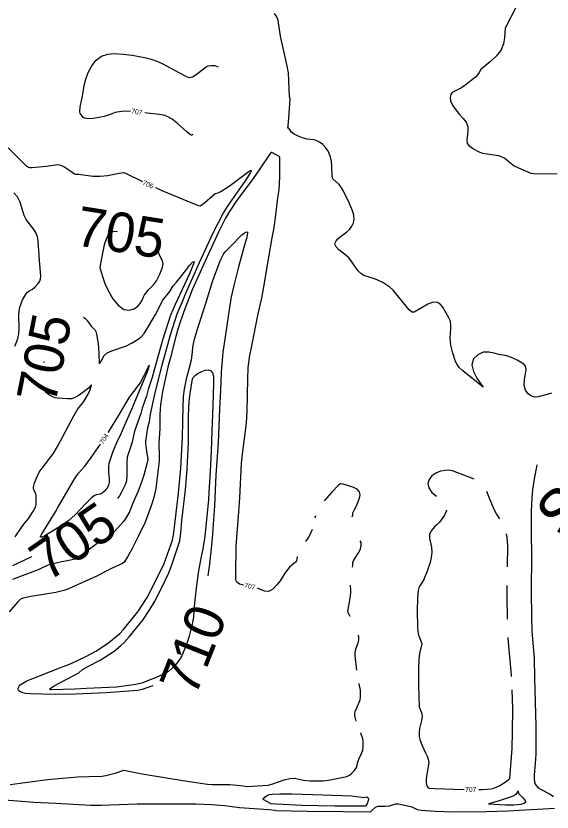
# Model space of a CAD drawing. Extents: x -291892836 to 2945206, y -477993085 to 1832792.
# Drawn here: x 1853110 to 1853557, y 543886 to 544550 of the extents above; entities that cross this region are included whole.
import ezdxf

# ---------------------------------------------------------------- set-up
doc = ezdxf.new("R2010")
doc.units = 0
for name, color, linetype in [('DT_X_Contour_Minor', 7, 'Continuous'), ('DT_X_Terrain_Ground_Line', 7, 'Continuous'), ('Level 19', 7, 'Continuous'), ('Level 40', 7, 'Continuous')]:
    doc.layers.add(name, color=color, linetype=linetype)

msp = doc.modelspace()

# ---------------------------------------------------------------- linework, layer by layer
at = {"layer": 'DT_X_Contour_Minor'}
for points in [[(1853527.91, 544558.38), (1853518.04, 544539.32), (1853517.57, 544531.29), (1853516.58, 544526.19), (1853514.36, 544520.86), (1853510.64, 544516.01), (1853506.24, 544511.89), (1853497.85, 544504.8), (1853496.27, 544502.33), (1853495.28, 544500.77), (1853493.28, 544498.58), (1853489.84, 544495.61), (1853485.63, 544492.42), (1853481.53, 544489.7), (1853474.01, 544485.72), (1853472.7, 544484.1), (1853472.11, 544481.83), (1853472.58, 544478.87), (1853474.29, 544475.25), (1853476.91, 544471.31), (1853479.98, 544467.5), (1853483.03, 544464.12), (1853485.55, 544460.9), (1853486.99, 544457.43), (1853487.08, 544453.47), (1853486.04, 544445.92), (1853486.5, 544443.34), (1853487.75, 544441.5), (1853491.55, 544438.72), (1853495.55, 544436.49), (1853499.14, 544435.22), (1853505, 544434.4), (1853512.47, 544433.19), (1853515.42, 544432.16), (1853517.78, 544430.88), (1853521.52, 544427.9), (1853525.72, 544424.72), (1853531.64, 544421.71), (1853539.6, 544418.48), (1853542.13, 544418.07), (1853553.3, 544417.98), (1853561.35, 544418.29)], [(1853338.66, 544480.32), (1853338.27, 544482.4), (1853337.99, 544488.69), (1853337.45, 544502.27), (1853336.02, 544508.97), (1853330.71, 544532.58), (1853328.66, 544545.87), (1853327.49, 544548.76), (1853325.55, 544551.53)], [(1853205.53, 544470.17), (1853198.01, 544469.81), (1853192.77, 544469.08), (1853188.62, 544467.49), (1853183.48, 544465.84), (1853177.64, 544464.51), (1853172.67, 544463.89), (1853169.23, 544463.93), (1853167.02, 544464.42), (1853166.15, 544464.99), (1853164.61, 544466.8), (1853163.68, 544468.21), (1853163.29, 544469.92), (1853163.58, 544473.51), (1853164.96, 544480.22), (1853165.56, 544482.61), (1853166.99, 544491.44), (1853168.26, 544496.74), (1853170.26, 544502.44), (1853173.18, 544507.94), (1853176.95, 544512.67), (1853181.47, 544516.05), (1853186.56, 544517.73), (1853191.67, 544518.14), (1853199.78, 544517.69), (1853206.81, 544516.83), (1853217.29, 544514.93), (1853222.73, 544513.54), (1853227.48, 544511.87), (1853231.84, 544509.89), (1853245.93, 544502.4), (1853252.8, 544498.73), (1853255, 544498.23), (1853257.31, 544498.93), (1853260.27, 544500.88), (1853268.55, 544507.13), (1853270.46, 544507.85), (1853272.81, 544508.21), (1853275.98, 544508.3), (1853278.56, 544507.24)], [(1853556.78, 544235.05), (1853552.13, 544233.7), (1853545.5, 544231.88), (1853542.66, 544231.78), (1853539.95, 544232.58), (1853537.32, 544234.46), (1853535.17, 544237.41), (1853534.03, 544241.35), (1853534.19, 544246.05), (1853535.55, 544254.82), (1853535.15, 544257.46), (1853533.72, 544259.2), (1853528.08, 544262.51), (1853524.49, 544264.34), (1853521.08, 544265.74), (1853518.21, 544266.42), (1853512.53, 544267.33), (1853508.82, 544268.4), (1853504.51, 544269.3), (1853499.86, 544269.12), (1853495.27, 544267.14), (1853491.7, 544263.54), (1853490.26, 544258.7), (1853491.61, 544253.1), (1853494.59, 544247.66), (1853499.82, 544240.07), (1853482.79, 544253.7), (1853479.77, 544256.54), (1853477.97, 544258.88), (1853476.76, 544261.45), (1853474.51, 544268.53), (1853472.83, 544275.19), (1853472.4, 544278.04), (1853472.31, 544281.17), (1853472.84, 544288.89), (1853472.79, 544292.55), (1853472.15, 544295.51), (1853471.08, 544297.92), (1853465.97, 544306.69), (1853464.12, 544308.94), (1853461.6, 544310.56), (1853458.12, 544310.79), (1853453.61, 544309.18), (1853448.85, 544306.55), (1853442.18, 544302.52), (1853440.28, 544302.56), (1853438.13, 544304.47), (1853424.7, 544321.05), (1853421.99, 544323.41), (1853415.92, 544327.31), (1853412.42, 544329.11), (1853408.97, 544330.5), (1853400.19, 544333.05), (1853397.63, 544334.86), (1853395.27, 544337.28), (1853391.37, 544342.77), (1853389.62, 544345.42), (1853387.69, 544347.85), (1853385.41, 544349.96), (1853379.29, 544354.69), (1853377.19, 544356.98), (1853376.43, 544358.03), (1853376.01, 544359.15), (1853376.14, 544360.47), (1853377.01, 544362.05), (1853378.55, 544363.82), (1853380.66, 544365.66), (1853385.83, 544369.4), (1853388.28, 544371.59), (1853390.26, 544374.16), (1853391.58, 544377.08), (1853392.1, 544380.24), (1853391.75, 544383.56), (1853390.75, 544386.96), (1853387.91, 544393.62), (1853383.2, 544403.35), (1853381.5, 544406.38), (1853379.64, 544408.9), (1853374.4, 544413.69), (1853373.84, 544415.58), (1853373.59, 544424.44), (1853373.08, 544428.18), (1853372.33, 544431.73), (1853371.36, 544434.81), (1853370.06, 544437.49), (1853368.26, 544439.96), (1853365.89, 544442.31), (1853363.21, 544444.34), (1853360.56, 544445.73), (1853358.17, 544446.32), (1853352.77, 544446.92), (1853349.1, 544447.9), (1853345.27, 544449.35), (1853342.03, 544451.02), (1853339.96, 544452.67), (1853338.31, 544455.19), (1853337.66, 544455.98), (1853336.81, 544455.94), (1853336.93, 544458.07), (1853337.99, 544468.31), (1853338.66, 544480.32)], [(1853257.32, 544450.93), (1853256.98, 544450.17), (1853256.02, 544450.17), (1853255.53, 544450.4), (1853252.43, 544453.04), (1853244.53, 544460.15), (1853240.26, 544463.5), (1853236.78, 544465.53), (1853234.18, 544466.49), (1853229.75, 544467.4), (1853219.3, 544468.43), (1853217.45, 544468.69)], [(1853103.41, 544439.47), (1853112.1, 544431.06), (1853118.06, 544425.16), (1853120.42, 544423.39), (1853121.45, 544423.18), (1853123.63, 544423.2)], [(1853299.85, 544074.89), (1853296.54, 544075.71), (1853294.36, 544077.32), (1853293.51, 544079.25), (1853293.34, 544083.41), (1853293.76, 544107.33), (1853295.84, 544136.04), (1853296.65, 544147.68), (1853298.13, 544176.62), (1853298.83, 544184.27), (1853302.41, 544210.14), (1853302.73, 544219.64), (1853303.28, 544246.9), (1853303.57, 544255.95), (1853304.75, 544265.19), (1853306.63, 544274.52), (1853312.13, 544301.1), (1853314.96, 544314.38), (1853317.5, 544328.3), (1853319.25, 544338.59), (1853323.77, 544364.67), (1853325, 544371.42), (1853326.65, 544383.5), (1853328.32, 544397.87), (1853329.58, 544404.63), (1853330.08, 544415.32), (1853330.13, 544432.02), (1853323.51, 544435.72), (1853322.96, 544435.65), (1853321.62, 544434.03), (1853313.88, 544423.03), (1853307.18, 544413.28), (1853294.5, 544396.26), (1853287.44, 544385.59), (1853284.87, 544381.02), (1853278.85, 544369.16), (1853267.44, 544344.56), (1853256.96, 544321.18), (1853249.98, 544303.1), (1853245.4, 544289.17), (1853243.36, 544282.25), (1853238.92, 544264.79), (1853236.57, 544256.79), (1853232.24, 544236.32), (1853230.64, 544225.27), (1853229.9, 544217.58), (1853229.98, 544210.33), (1853229.98, 544205.46), (1853229.29, 544193.25), (1853229.51, 544182.62), (1853229.53, 544178.43), (1853228.03, 544167.1), (1853226.61, 544155.67), (1853225.07, 544148.14), (1853222.82, 544141.15), (1853217.86, 544127.37), (1853212.03, 544115.64), (1853206.76, 544105.05), (1853203.12, 544098.64), (1853200.45, 544094.5), (1853198.79, 544093.05), (1853196.39, 544091.78), (1853190.16, 544089.2), (1853183.53, 544085.74), (1853177.51, 544082.5), (1853167.95, 544078.15), (1853153.31, 544071.75), (1853149.96, 544070.54), (1853143.14, 544068.9), (1853122.49, 544065.44), (1853115.93, 544064.14), (1853113.87, 544063.14), (1853111.25, 544060.89), (1853104.42, 544052.64)], [(1853123.63, 544423.2), (1853135.3, 544424.4), (1853144.78, 544425.63), (1853147.25, 544425.27), (1853149.99, 544424.09), (1853154.94, 544420.8), (1853158.73, 544418.01), (1853160.03, 544417.73), (1853162.19, 544417.61), (1853174.2, 544416.01), (1853180.23, 544415.86), (1853186.37, 544416.46), (1853196.16, 544418.44), (1853200.11, 544419.06), (1853201.79, 544418.31), (1853215.46, 544411.43)], [(1853226.35, 544406.39), (1853231.65, 544404.09), (1853257.39, 544393.52), (1853262.22, 544391.53), (1853263.63, 544391.37), (1853264.57, 544391.67), (1853267.46, 544394.08), (1853276.1, 544401.55), (1853277.37, 544401.77), (1853278.66, 544401.97), (1853280.98, 544403.18), (1853287.91, 544407.57), (1853304.51, 544420.25), (1853306.13, 544420.89), (1853305.63, 544419.16), (1853301.7, 544412.89), (1853286.3, 544390.67), (1853283.24, 544385.74), (1853274.29, 544368.32), (1853262.92, 544343.74), (1853251.43, 544318.1), (1853248.54, 544311.14), (1853244.31, 544301.01), (1853238.59, 544283.33), (1853231.42, 544257.38), (1853225.6, 544234.09), (1853221.88, 544217.5), (1853221.12, 544211.22), (1853219.77, 544206.1), (1853218.15, 544194.95), (1853218.04, 544193.09), (1853218.56, 544188.56), (1853220.03, 544179.72), (1853219.2, 544176.21), (1853216.7, 544166.79), (1853215.09, 544161.58), (1853211.85, 544153.46), (1853207.53, 544143.36), (1853204.58, 544135.97), (1853201.66, 544130.95), (1853199.65, 544128.05), (1853195.08, 544122.65), (1853188.68, 544115.72), (1853186.65, 544114.1), (1853178.62, 544110.17), (1853174.62, 544107.5), (1853161.52, 544097.71), (1853159.39, 544096.75), (1853154.02, 544095.6), (1853146.78, 544094.2), (1853136.75, 544091.58), (1853132.5, 544089.63), (1853128.37, 544087.69), (1853117.29, 544083.7), (1853107.02, 544079.68)], [(1853109.13, 544274.21), (1853111.24, 544279.54), (1853112.33, 544284.6), (1853112.6, 544289.23), (1853112.28, 544300.34), (1853112.55, 544303.54), (1853113.21, 544306.76), (1853114.19, 544309.9), (1853115.39, 544312.77), (1853117.92, 544317.14), (1853119.62, 544319.29), (1853120.73, 544320.02), (1853123.64, 544321.78), (1853125.91, 544323.82), (1853128.54, 544326.61), (1853129.77, 544328.33), (1853130.56, 544330.29), (1853130.73, 544332.61), (1853129.56, 544345.6), (1853128.59, 544361.98), (1853127.99, 544365.36), (1853126.86, 544368.34), (1853125.05, 544371.34), (1853121.14, 544376.36), (1853118.37, 544379.75), (1853116.71, 544383.27), (1853113.42, 544394.33), (1853111.24, 544398.64), (1853108.12, 544402.19)], [(1853224.06, 543990.98), (1853220.94, 543990.03), (1853215.39, 543987.97), (1853211.62, 543987.26), (1853185.1, 543985.31), (1853159.97, 543984.05), (1853142.77, 543983.82), (1853122.13, 543984.28), (1853117.92, 543984.75), (1853115.77, 543985.28), (1853113.86, 543986.02), (1853112.5, 543986.92), (1853111.91, 543987.93), (1853111.91, 543988.96), (1853112.6, 543990.64), (1853113.42, 543991.82), (1853118.93, 543995.16), (1853121.86, 543996.4), (1853146.71, 544006.13), (1853155.98, 544009.64), (1853168.87, 544015.88), (1853176.55, 544019.99), (1853184.76, 544025.1), (1853187.42, 544027.02), (1853196.5, 544034.67), (1853199.36, 544037.72), (1853211.7, 544052.81), (1853219.42, 544064.69), (1853223.08, 544071.51), (1853233.6, 544093.01), (1853240.45, 544112.39), (1853241.54, 544116.84), (1853242.18, 544123.23), (1853243.11, 544130.5), (1853245.57, 544151.53), (1853247.52, 544172.6), (1853248.8, 544198.25), (1853249.1, 544211.2), (1853249.44, 544223.62), (1853249.76, 544232.19), (1853250.6, 544238.51), (1853252.42, 544248.14), (1853254.4, 544255.32), (1853256.45, 544262.95), (1853257.17, 544269.18), (1853257.6, 544273.45), (1853258.01, 544276.07), (1853258.85, 544279.97), (1853261.05, 544287.58), (1853268.93, 544311.86), (1853274.04, 544328.25), (1853280.3, 544345.4), (1853283.1, 544350.99), (1853284.43, 544352.81), (1853288.91, 544357.29), (1853298.37, 544366.95), (1853300.26, 544368.38), (1853302.33, 544369.48), (1853303.04, 544369.39), (1853303.24, 544368.51), (1853302.59, 544365.08), (1853300.05, 544356.48), (1853295.52, 544340.24), (1853291.66, 544324.79), (1853289.65, 544315.31), (1853287.41, 544300.85), (1853284.27, 544279.93), (1853282.66, 544269.28), (1853281.18, 544252.34), (1853280.56, 544237.59), (1853279.82, 544221.69), (1853278.73, 544193.5), (1853276.78, 544166.91), (1853275.61, 544140.97), (1853273.65, 544113.75), (1853271.52, 544092.59), (1853269.92, 544082.6)], [(1853194.57, 544369.57), (1853192.39, 544369.91), (1853189.27, 544369.33), (1853186.9, 544367.15), (1853185.12, 544363.5), (1853183.68, 544358.67), (1853181.35, 544347.63), (1853180.04, 544339.87), (1853182.19, 544332.34), (1853184.19, 544326.56), (1853187.05, 544320.08), (1853190.81, 544313.69), (1853195.2, 544308.31), (1853199.86, 544304.92), (1853204.4, 544304.13), (1853208.46, 544305.3), (1853211.64, 544307.47), (1853213.69, 544309.79), (1853214.88, 544311.98), (1853216.26, 544315.48), (1853217.12, 544316.97), (1853220.4, 544320.85), (1853224.64, 544325.47), (1853227.12, 544328.84), (1853230.06, 544334.35), (1853231.24, 544336.97), (1853232.29, 544339.99), (1853232.7, 544342.9), (1853232.14, 544345.33), (1853229.72, 544349.99), (1853228.83, 544352.9), (1853228.29, 544355.83), (1853227.8, 544360), (1853228.17, 544363.35), (1853228.05, 544365.49), (1853227.24, 544367.21), (1853225.45, 544367.99), (1853222.98, 544368.05), (1853214.8, 544367.55), (1853212.48, 544367.61)], [(1853166.29, 544298.4), (1853167.56, 544297.55), (1853169.23, 544295.8), (1853172.85, 544290.89), (1853176, 544287.62), (1853176.6, 544286.39), (1853177.18, 544284.17), (1853178.54, 544276.14), (1853179.24, 544268.16), (1853179.4, 544259.6), (1853179.76, 544259.76), (1853181.45, 544261.96), (1853182.32, 544264.51), (1853183.5, 544266.53), (1853185.96, 544268.61), (1853190.02, 544270.44), (1853202.13, 544274.42), (1853206.43, 544276.71), (1853212.05, 544280.08), (1853214.82, 544282.25), (1853217.03, 544284.7), (1853220.13, 544289.76), (1853224.33, 544297.32), (1853226.31, 544300.64), (1853232.41, 544312.49), (1853238.38, 544319.9), (1853241.02, 544324.49), (1853243.8, 544327.72), (1853247.63, 544332.08), (1853255.03, 544341.84), (1853257.26, 544344.16), (1853258.51, 544344.75), (1853258.19, 544342.84), (1853254.65, 544334.6), (1853242.83, 544308.96), (1853239.01, 544299.95), (1853232.29, 544279.17), (1853228.34, 544265.22), (1853225.55, 544255.22), (1853223.69, 544248.22), (1853220.33, 544238.15), (1853218.78, 544232.67), (1853215.33, 544222.46), (1853214.27, 544218.1), (1853208.91, 544203.44), (1853206.89, 544194.09), (1853202.66, 544181.54), (1853202.52, 544177.33), (1853202.43, 544165.01), (1853202.03, 544160.87), (1853201.17, 544158.65), (1853197.98, 544152.36), (1853196.24, 544149.31), (1853194.76, 544147.11)], [(1853133.49, 544260.7), (1853133.51, 544261.41)], [(1853187.03, 544202.5), (1853187.12, 544202.64), (1853196.24, 544217.64), (1853204.71, 544231.66), (1853211.91, 544241.07), (1853213.68, 544243.47), (1853216.85, 544249.75), (1853219.11, 544254.23), (1853220.99, 544258.5), (1853220.45, 544256.18), (1853218.85, 544251.38), (1853208.78, 544227.41), (1853207.11, 544223.37), (1853199.99, 544207.08), (1853197.76, 544201.59), (1853193.82, 544193.62), (1853190.63, 544185.57), (1853187.42, 544176.49), (1853187.13, 544174.28), (1853187.22, 544169.19), (1853187.72, 544163.38), (1853187.68, 544160.67), (1853187.21, 544158.36), (1853186.33, 544156.38), (1853185.09, 544154.63), (1853183.57, 544153.04), (1853181.89, 544151.74), (1853180.21, 544150.87), (1853177, 544150.19), (1853175.17, 544149.39), (1853173, 544147.7), (1853167.85, 544142.43), (1853159.47, 544133.7), (1853154.06, 544128.91), (1853146.28, 544123.51), (1853134.2, 544116.18), (1853131.47, 544115.11), (1853130.44, 544115.03), (1853130.38, 544115.46), (1853131.19, 544117.27), (1853133.45, 544120.75), (1853143.07, 544136.03), (1853144.52, 544139.11), (1853157.36, 544161.14), (1853159.96, 544165.4), (1853162.24, 544168.22), (1853167.53, 544174.12), (1853172.82, 544181.34), (1853180.46, 544192.46)], [(1853162.36, 544001.94), (1853165.61, 544004.54), (1853170.63, 544007.47), (1853180.19, 544012.37), (1853191.85, 544019.93), (1853197.49, 544024.66), (1853200.15, 544027.19), (1853204.42, 544031.86), (1853215.84, 544045.88), (1853221.63, 544054.79), (1853225.59, 544061.09), (1853231.59, 544072.96), (1853237.56, 544085.31), (1853240.17, 544092.61), (1853246.79, 544112.01), (1853247.44, 544118.36), (1853248.45, 544128.84), (1853251.38, 544154.39), (1853252.9, 544171.58), (1853253.9, 544193.88), (1853254.04, 544216.07), (1853254.34, 544228.16), (1853255.26, 544234.75), (1853257.35, 544247.08), (1853257.64, 544247.82), (1853258.33, 544248.79), (1853259.74, 544250.07), (1853262.09, 544251.64), (1853264.98, 544253.17), (1853267.94, 544254.25), (1853270.52, 544254.51), (1853272.55, 544253.8), (1853273.95, 544252.03), (1853274.66, 544249.25), (1853274.88, 544243.34), (1853274.17, 544224.55), (1853273.47, 544203.36), (1853272.94, 544187.01), (1853272.09, 544169.33), (1853270.93, 544152.39), (1853270.58, 544146.13), (1853267.92, 544118.52), (1853267.25, 544113.97), (1853265.8, 544105.2), (1853264.62, 544098.98), (1853262.2, 544086.8), (1853260.24, 544072.62), (1853258.72, 544057.24), (1853258.17, 544048.83), (1853257.27, 544043.61), (1853254.53, 544032.32), (1853252.43, 544026.22), (1853248.38, 544016.14), (1853246.53, 544013.02), (1853243.67, 544009.19), (1853239.85, 544005.12), (1853237.36, 544003.1), (1853234.46, 544001.24), (1853224.92, 543997.15), (1853222.49, 543996.29), (1853215.71, 543993.58), (1853209.95, 543992.1), (1853193.96, 543990), (1853168.73, 543988.66), (1853159.2, 543988.24), (1853139.48, 543987.81), (1853138.45, 543987.94), (1853138, 543988.28), (1853138.49, 543988.89), (1853141.91, 543990.95), (1853162.36, 544001.94)], [(1853109.31, 544115.26), (1853110.87, 544117.85), (1853116.44, 544125.86), (1853120.6, 544130.94), (1853124.11, 544136.19), (1853126.18, 544140.01), (1853126.73, 544142.34), (1853126.93, 544150.07), (1853125.96, 544152.34), (1853124.67, 544155.26), (1853124.57, 544156.57), (1853125.53, 544159.88), (1853127.66, 544165.61), (1853129.42, 544169.04), (1853131.76, 544172.48), (1853140.96, 544184.47), (1853144.55, 544190.65), (1853158.26, 544216.08), (1853161.66, 544222.01), (1853164.55, 544225.64), (1853166.55, 544228.09), (1853169.5, 544232.74), (1853171.39, 544236.46), (1853173.09, 544241.58), (1853173.09, 544241.92), (1853172.24, 544241.1), (1853170.49, 544239.34), (1853165.88, 544235.62), (1853161.75, 544232.69), (1853158.06, 544230.84), (1853156.34, 544230.39), (1853152.91, 544230.26), (1853144.46, 544230.75), (1853142.72, 544231.18), (1853140.61, 544232.05), (1853138.03, 544233.47), (1853135.49, 544235.38), (1853133.93, 544237.28)], [(1853544.46, 544175.39), (1853542.26, 544163.23), (1853541.02, 544154.82), (1853540.29, 544147.86), (1853539.84, 544136.55), (1853539.87, 544119.39), (1853540.15, 544098.66), (1853539.88, 544070.72), (1853539.95, 544047.67), (1853540.42, 544036.63), (1853542.24, 544013.94), (1853542.61, 543997.44), (1853542.75, 543987.09), (1853543.66, 543957.44), (1853543.73, 543934.02), (1853543.06, 543926.35), (1853542.22, 543916.84), (1853542.18, 543913.43), (1853542.49, 543910.99), (1853543.16, 543909.13), (1853544.19, 543907.51), (1853545.65, 543906.06), (1853547.58, 543904.79), (1853555.64, 543900.82), (1853558.5, 543898.74)], [(1853492.11, 544163.27), (1853487.17, 544165.17), (1853474.12, 544170.3), (1853471.2, 544170.72), (1853467.81, 544170.68), (1853464.1, 544169.96), (1853460.33, 544168.38), (1853456.98, 544166.04), (1853454.6, 544163.09), (1853453.7, 544159.7), (1853454.47, 544156.05), (1853457.05, 544152.32), (1853460.8, 544149.13)], [(1853390.54, 544131.86), (1853390.96, 544133.44), (1853391.12, 544135.3), (1853392.1, 544137.45), (1853394.31, 544141.71), (1853395.59, 544144.59), (1853396.61, 544147.55), (1853397.05, 544150.31), (1853396.49, 544152.77), (1853394.49, 544154.93), (1853390.88, 544156.73), (1853383.01, 544159.08), (1853380.85, 544159.43), (1853379.28, 544158.71), (1853373.2, 544152.23), (1853366.98, 544145.18)], [(1853513.64, 544130.22), (1853510.75, 544134.4), (1853509.11, 544137.55), (1853505.28, 544146.73), (1853502.8, 544153.03)], [(1853359.85, 544132.83), (1853359.38, 544130.88)], [(1853469, 544137.78), (1853469.05, 544137.04), (1853467.54, 544133.28), (1853463.45, 544127.39), (1853461.29, 544125.59), (1853459.02, 544123.48), (1853456.59, 544120.63), (1853454.99, 544117.39), (1853454.92, 544114.01), (1853456.68, 544106.63), (1853456.9, 544102.46), (1853456.45, 544098.14), (1853455.52, 544093.92), (1853453.02, 544086.67), (1853450.04, 544079.21), (1853446.78, 544074.51), (1853446.02, 544072.73), (1853445.53, 544070.58), (1853444.97, 544064.02), (1853444.7, 544053.43), (1853444.92, 544039.98), (1853445.59, 544034.35), (1853446.77, 544030.58), (1853448.67, 544026.34), (1853448.41, 544024.33), (1853447.55, 544021.64), (1853446.62, 544017.87), (1853446.02, 544012.7), (1853445.75, 544006.34), (1853445.78, 543991.36), (1853446.24, 543973.56), (1853448.57, 543968.08), (1853448.89, 543965.23), (1853448.4, 543962.09), (1853446.6, 543955.47), (1853446.24, 543952.17), (1853446.46, 543948.83), (1853447.23, 543945.37), (1853448.5, 543941.74), (1853451.64, 543935.02), (1853453.01, 543932.39), (1853453.97, 543929.92), (1853454.3, 543927.05), (1853453.92, 543923.45), (1853452.43, 543915.81), (1853452.11, 543912.81), (1853452.15, 543910.52), (1853452.86, 543907.54), (1853453.91, 543906.09), (1853454.62, 543905.76), (1853459.33, 543905.44), (1853483.99, 543904.69)], [(1853357.08, 544121.24), (1853356.21, 544119.22), (1853353.95, 544115.06), (1853351.49, 544111.31)], [(1853520.04, 544090.14), (1853520.41, 544107.79), (1853519.79, 544114.97), (1853519.33, 544117.66)], [(1853390.76, 544089.98), (1853391.05, 544091.27), (1853391.02, 544093.98), (1853391.52, 544095.24), (1853394.13, 544099.44), (1853395.9, 544102.26), (1853397.37, 544105.19), (1853398.09, 544107.96), (1853397.86, 544110.6), (1853397.12, 544111.99)], [(1853123.05, 544098.64), (1853107.12, 544091)], [(1853344.59, 544098.98), (1853344.5, 544098.71), (1853343.97, 544095.3), (1853343.06, 544094.09), (1853338.06, 544089.86), (1853334.85, 544085.87), (1853330.5, 544078.64), (1853327.65, 544075.09), (1853324.19, 544071.75), (1853320.64, 544069.77), (1853317.34, 544069.88), (1853311.58, 544072.35)], [(1853388.67, 544048.73), (1853387.17, 544051.76), (1853386.86, 544053), (1853388.72, 544064.02), (1853389.28, 544068.24), (1853389.32, 544070.71), (1853388.96, 544074.88)], [(1853520.17, 544046.59), (1853519.78, 544066.01), (1853519.8, 544074.7)], [(1853394.36, 544003.98), (1853392.94, 544016.22), (1853392.96, 544018.94), (1853393.58, 544021.63), (1853395.5, 544026.77), (1853396.05, 544029.22), (1853395.94, 544032.01), (1853395.58, 544033.26)], [(1853523.37, 543998.75), (1853523.33, 543999.88), (1853521.02, 544024.39), (1853520.71, 544031.38)], [(1853393.86, 543961.6), (1853392.77, 543966.08), (1853392.71, 543967.87), (1853393.03, 543969.61), (1853394.93, 543974.11), (1853397.12, 543979.43), (1853397.52, 543981.57), (1853397.34, 543987.42), (1853396.37, 543992.71), (1853396.34, 543992.83)], [(1853495.99, 543904.52), (1853499.3, 543904.51), (1853503.14, 543904.72), (1853506.14, 543905.13), (1853508.73, 543905.82), (1853513.73, 543908.01), (1853518.09, 543910.8), (1853521.86, 543913.85), (1853523.86, 543938.65), (1853524.18, 543952.75), (1853524.42, 543971.78), (1853523.8, 543987.74)], [(1853105.22, 543908.84), (1853113.55, 543909.78), (1853136.34, 543912.79), (1853161.49, 543915.02), (1853170.78, 543915.47), (1853181.68, 543915.78), (1853185.07, 543916.28), (1853192.73, 543918.33), (1853199.95, 543920.59), (1853202.74, 543920.11), (1853215.39, 543917.55), (1853237.24, 543914.15), (1853254.55, 543911.16), (1853269.86, 543909.04), (1853273.81, 543908.83), (1853288.27, 543908.83), (1853297.49, 543907.81), (1853302.98, 543907.16), (1853320.3, 543908.12), (1853324.39, 543909.39), (1853333.69, 543912.7), (1853338.46, 543913.84), (1853342.24, 543913.91), (1853349.73, 543912.41), (1853355.06, 543911.88), (1853360.95, 543911.7), (1853366.39, 543911.85), (1853370.63, 543912.28), (1853383.17, 543914.77), (1853385.93, 543915.55), (1853388.17, 543916.57), (1853389.93, 543917.79), (1853392.47, 543920.53), (1853393.98, 543923.03), (1853394.51, 543924.74), (1853394.91, 543926.6), (1853396.12, 543929.76), (1853398.38, 543934.71), (1853399.29, 543937.45), (1853399.7, 543940.05), (1853399.63, 543945.58), (1853399.44, 543946.91), (1853397.77, 543951.58), (1853397.72, 543951.7)], [(1853348.67, 543891.36), (1853327.37, 543892.23), (1853323.01, 543892.5), (1853316.32, 543896.21), (1853316.18, 543896.59), (1853317.56, 543898.15), (1853319.02, 543899.3), (1853321.08, 543900.27), (1853323.75, 543900.79), (1853330.05, 543901), (1853340.06, 543901.09), (1853366.22, 543900.15), (1853389.98, 543899.31), (1853398.28, 543898.23), (1853399.99, 543898.03), (1853402.73, 543898.36), (1853403.63, 543897.91), (1853404, 543896.8), (1853403.9, 543895.3), (1853402.89, 543892.59), (1853401.31, 543890.76), (1853376.1, 543890.78), (1853348.67, 543891.36)], [(1853504.32, 543892.52), (1853518.39, 543891.73), (1853525.19, 543891.8), (1853531.33, 543892.44), (1853533.89, 543893.1), (1853535.2, 543894.18), (1853534.81, 543895.73), (1853533.35, 543897.45), (1853529.89, 543900.79), (1853529.25, 543902.4), (1853528.86, 543903.5), (1853527.11, 543900.3), (1853525.45, 543899.32), (1853522.36, 543898.09), (1853512.27, 543894.88), (1853504.32, 543892.52)], [(1853559.38, 543888.83), (1853550.12, 543888.25), (1853534.74, 543887.44), (1853520.66, 543886.44), (1853502.56, 543885.87), (1853474.94, 543885.76), (1853459.63, 543886.24), (1853448.11, 543886.97), (1853444.93, 543887.66), (1853440.58, 543889.78), (1853429.09, 543892.39), (1853426.71, 543892.41), (1853423.69, 543891.52), (1853421.35, 543890.69), (1853417.95, 543890.42), (1853412.25, 543890.35), (1853410.9, 543890.05), (1853409.66, 543889.43), (1853407.24, 543887.37), (1853405.45, 543885.75), (1853383.05, 543885.94), (1853352.86, 543886.31), (1853326.71, 543886.91), (1853326.24, 543887.08), (1853320.91, 543887.65), (1853296.54, 543889.28), (1853284.25, 543891.09), (1853272.96, 543891.93), (1853260.44, 543892.3), (1853236.39, 543892.33), (1853211.09, 543892.4), (1853181.03, 543891.27), (1853172.29, 543891.3), (1853143.26, 543892.97), (1853124.97, 543893.7), (1853111.14, 543894.87), (1853100.45, 543895.55)]]:
    msp.add_lwpolyline(points, dxfattribs=at)

# ---------------------------------------------------------------- texts
at = {"layer": 'DT_X_Terrain_Ground_Line'}
for s, rotation, p in [('705', 350.95957, (1853158.39, 544358.62)), ('705', 78.8791, (1853142.64, 544224.97)), ('705', 34.77281, (1853136.63, 544077.2)), ('710', 68.41689, (1853259.53, 543981.05))]:
    msp.add_text(s, height=33, rotation=rotation, dxfattribs=at).set_placement(p)
at = {"layer": 'Level 19'}
for s, rotation, p in [('707', 350.52412, (1853205.98, 544468.41)), ('706', 336.50384, (1853215.14, 544409.08)), ('704', 56.98638, (1853182.6, 544192.01)), ('707', 347.77965, (1853300.22, 544073.09)), ('707', 359.88052, (1853484.73, 543902.54))]:
    msp.add_text(s, height=4, rotation=rotation, dxfattribs=at).set_placement(p)
at = {"layer": 'Level 40'}
msp.add_text('SERVICE', height=37.5, rotation=43.3446, dxfattribs=at).set_placement((1853565.92, 544111.71))

doc.saveas('drawing.dxf')
